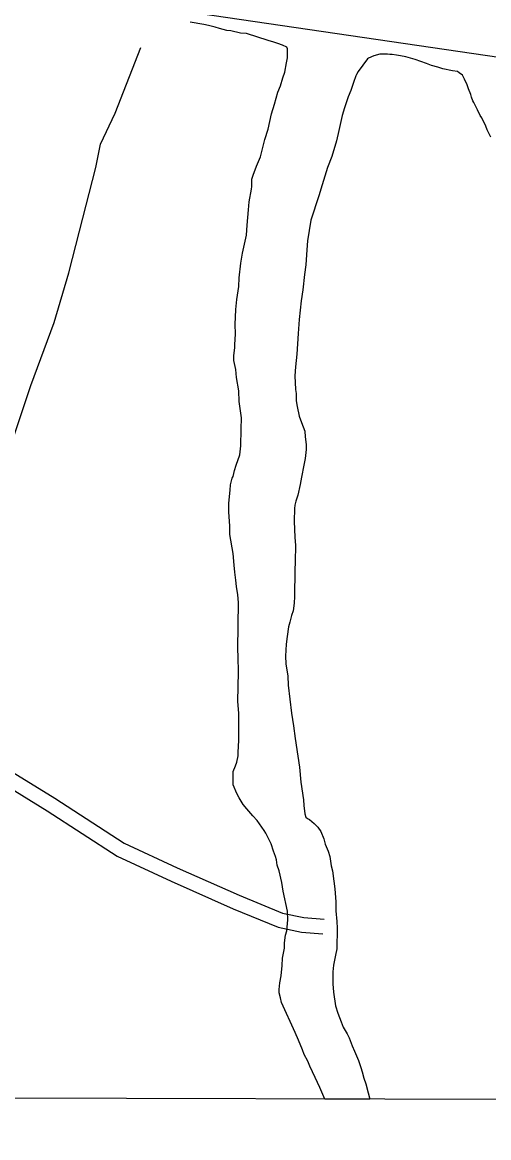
# Model space of a CAD drawing. Extents: x 3161514 to 3199414, y 831166 to 856601.
# Drawn here: x 3168077 to 3169026, y 836546 to 838818 of the extents above; entities that cross this region are included whole.
import ezdxf

# ---------------------------------------------------------------- set-up
doc = ezdxf.new("R2010")
doc.units = 0
for name, color, linetype in [('V-GRID-FRAM', 7, 'Continuous'), ('V-ROAD-CNTR', 7, 'Continuous'), ('V-SITE-VEGE', 7, 'Continuous'), ('V-TOPO-SHOR', 7, 'Continuous')]:
    doc.layers.add(name, color=color, linetype=linetype)

msp = doc.modelspace()

# ---------------------------------------------------------------- linework, layer by layer
at = {"layer": 'V-GRID-FRAM'}
msp.add_lwpolyline([(3165761, 854820), (3197144.3, 854733.3), (3197102, 836546.1), (3165702.9, 836632.9), (3165761, 854820)], dxfattribs=at)
at = {"layer": 'V-ROAD-CNTR'}
for points in [[(3167977.9, 837338.8), (3168142.9, 837237.4), (3168284.3, 837145.8), (3168392.2, 837095.8), (3168518.2, 837040.1), (3168606.4, 837003.6), (3168649.8, 836994.3), (3168691.2, 836991.2)], [(3167962.8, 837312.8), (3168126.9, 837212), (3168269.7, 837119.4), (3168379.8, 837068.5), (3168506.3, 837012.5), (3168597.4, 836974.8), (3168645.5, 836964.5), (3168688.9, 836961.3)]]:
    msp.add_lwpolyline(points, dxfattribs=at)
at = {"layer": 'V-SITE-VEGE'}
for p, q in [((3168446.2, 838813.1), (3168418.1, 838817.8)), ((3168455.5, 838811.3), (3168446.2, 838813.1)), ((3168469.1, 838807.7), (3168455.5, 838811.3)), ((3168478.5, 838805), (3168469.1, 838807.7)), ((3168492.9, 838801.4), (3168478.5, 838805)), ((3168501.4, 838800.4), (3168492.9, 838801.4)), ((3168520.9, 838795.9), (3168501.4, 838800.4)), ((3168532.9, 838794.9), (3168520.9, 838795.9)), ((3168577, 838780.7), (3168532.9, 838794.9)), ((3168588.8, 838777.1), (3168577, 838780.7)), ((3168597.3, 838774.4), (3168588.8, 838777.1)), ((3168606.7, 838770.9), (3168597.3, 838774.4)), ((3168615.1, 838767.3), (3168606.7, 838770.9)), ((3168616.8, 838763.9), (3168615.1, 838767.3)), ((3168616.5, 838745.2), (3168616.8, 838763.9)), ((3168792.6, 838749.3), (3168781.5, 838744.9)), ((3168804.9, 838753), (3168792.6, 838749.3)), ((3168820.5, 838752.8), (3168804.9, 838753)), ((3168825, 838752.1), (3168820.5, 838752.8)), ((3168829.5, 838752), (3168825, 838752.1)), ((3168838.6, 838750.6), (3168829.5, 838752)), ((3168847, 838749.8), (3168838.6, 838750.6)), ((3168858, 838747.7), (3168847, 838749.8)), ((3168876.7, 838742.3), (3168858, 838747.7)), ((3168611, 838716.3), (3168614.7, 838735)), ((3168614.7, 838735), (3168616.5, 838745.2)), ((3168779.5, 838743.6), (3168760.4, 838717.3)), ((3168781.5, 838744.9), (3168779.5, 838743.6)), ((3168899.9, 838733.6), (3168876.7, 838742.3)), ((3168909.6, 838729.5), (3168899.9, 838733.6)), ((3168922.5, 838726.1), (3168909.6, 838729.5)), ((3168932.8, 838722.7), (3168922.5, 838726.1)), ((3168602.1, 838688.3), (3168607.4, 838704.4)), ((3168607.4, 838704.4), (3168611, 838716.3)), ((3168755.7, 838709), (3168751, 838695.4)), ((3168757, 838711.5), (3168755.7, 838709)), ((3168760.4, 838717.3), (3168757, 838711.5)), ((3168952.9, 838719.2), (3168932.8, 838722.7)), ((3168962.6, 838717.8), (3168952.9, 838719.2)), ((3168966.4, 838715.1), (3168962.6, 838717.8)), ((3168972.9, 838709.9), (3168966.4, 838715.1)), ((3168977.3, 838702), (3168972.9, 838709.9)), ((3168596.8, 838675.6), (3168602.1, 838688.3)), ((3168751, 838695.4), (3168745.6, 838678.6)), ((3168982.3, 838690.3), (3168977.3, 838702)), ((3168985.4, 838682.5), (3168982.3, 838690.3)), ((3168989.8, 838670.7), (3168985.4, 838682.5)), ((3168590.5, 838650.9), (3168596.8, 838675.6)), ((3168740.2, 838665.8), (3168732.8, 838643.8)), ((3168745.6, 838678.6), (3168740.2, 838665.8)), ((3168991.7, 838665.5), (3168989.8, 838670.7)), ((3168994.2, 838657.7), (3168991.7, 838665.5)), ((3168996.1, 838654.5), (3168994.2, 838657.7)), ((3168584.3, 838631.4), (3168590.5, 838650.9)), ((3168732.8, 838643.8), (3168728, 838627.7)), ((3169000.5, 838646), (3168996.1, 838654.5)), ((3169003.6, 838639.4), (3169000.5, 838646)), ((3169009.3, 838628.3), (3169003.6, 838639.4)), ((3168577, 838600), (3168584.3, 838631.4)), ((3168728, 838627.7), (3168721.1, 838597.3)), ((3169012.5, 838623.1), (3169009.3, 838628.3)), ((3169020.7, 838606.1), (3169012.5, 838623.1)), ((3168570.8, 838578.8), (3168577, 838600)), ((3168721.1, 838597.3), (3168716.3, 838576.6)), ((3169023.2, 838599), (3169020.7, 838606.1)), ((3169030.7, 838584), (3169023.2, 838599)), ((3168561.8, 838544), (3168570.8, 838578.8)), ((3168716.3, 838576.6), (3168706.8, 838544.4)), ((3168553.8, 838524.5), (3168561.8, 838544)), ((3168706.8, 838544.4), (3168698, 838521.8)), ((3168546.8, 838506.7), (3168553.8, 838524.5)), ((3168698, 838521.8), (3168687.2, 838486.9)), ((3168543.9, 838483.7), (3168544.1, 838498.2)), ((3168544.1, 838498.2), (3168546.8, 838506.7)), ((3168538.4, 838452.3), (3168543, 838477.8)), ((3168543, 838477.8), (3168543.9, 838483.7)), ((3168687.2, 838486.9), (3168680.4, 838464.4)), ((3168537.3, 838436.1), (3168538.4, 838452.3)), ((3168680.4, 838464.4), (3168664.2, 838414.7)), ((3168534.3, 838404.6), (3168537.3, 838436.1)), ((3168664.2, 838414.7), (3168657.1, 838372.6)), ((3168525, 838347.6), (3168533.2, 838384.2)), ((3168533.2, 838384.2), (3168534.3, 838404.6)), ((3168657.1, 838372.6), (3168656.2, 838354.5)), ((3168521.3, 838327.2), (3168525, 838347.6)), ((3168656.2, 838354.5), (3168653.8, 838324.1)), ((3168518.3, 838297.5), (3168521.3, 838327.2)), ((3168653.8, 838324.1), (3168651.6, 838304)), ((3168517.2, 838279.6), (3168518.3, 838297.5)), ((3168651.6, 838304), (3168647.9, 838273)), ((3168513.5, 838253.2), (3168517.2, 838279.6)), ((3168647.9, 838273), (3168644.4, 838250.3)), ((3168511.5, 838232.8), (3168513.5, 838253.2)), ((3168644.4, 838250.3), (3168640.6, 838212.8)), ((3168510.2, 838202.1), (3168511.5, 838232.8)), ((3168640.6, 838212.8), (3168638.3, 838184.3)), ((3168509.6, 838161.2), (3168510.8, 838183.4)), ((3168510.8, 838183.4), (3168510.2, 838202.1)), ((3168638.3, 838184.3), (3168635.8, 838142.2)), ((3168509.5, 838155.3), (3168509.6, 838161.2)), ((3168507.5, 838128.9), (3168507.6, 838138.3)), ((3168507.6, 838138.3), (3168509.5, 838155.3)), ((3168635.8, 838142.2), (3168632.8, 838116.3)), ((3168511.5, 838110.9), (3168507.5, 838128.9)), ((3168632.8, 838116.3), (3168631.3, 838097.5)), ((3168513, 838094.7), (3168511.5, 838110.9)), ((3168517.7, 838067.4), (3168513, 838094.7)), ((3168631.3, 838097.5), (3168632.8, 838069.6)), ((3168518.3, 838045.2), (3168517.7, 838067.4)), ((3168632.8, 838069.6), (3168634, 838061.8)), ((3168522.9, 838011.9), (3168518.3, 838045.2)), ((3168634, 838061.8), (3168634.5, 838046.9)), ((3168634.5, 838046.9), (3168636.2, 838035.2)), ((3168636.2, 838035.2), (3168640.5, 838015.7)), ((3168522.6, 837988.9), (3168522.9, 838011.9)), ((3168640.5, 838015.7), (3168645.5, 838002.7)), ((3168645.5, 838002.7), (3168651.8, 837985.1)), ((3168521.3, 837954.9), (3168522.6, 837988.9)), ((3168651.8, 837985.1), (3168652.9, 837973.4)), ((3168519.3, 837937), (3168521.3, 837954.9)), ((3168652.9, 837973.4), (3168654.6, 837957.9)), ((3168654.6, 837957.9), (3168654.5, 837947.5)), ((3168512.2, 837915.8), (3168519.3, 837937)), ((3168654.5, 837947.5), (3168652.3, 837929.4)), ((3168508.7, 837904.8), (3168512.2, 837915.8)), ((3168650.2, 837915.8), (3168645.3, 837891.2)), ((3168652.3, 837929.4), (3168650.2, 837915.8)), ((3168500.6, 837875.9), (3168504.2, 837889.5)), ((3168504.2, 837889.5), (3168505.9, 837892.9)), ((3168505.9, 837892.9), (3168508.7, 837904.8)), ((3168645.3, 837891.2), (3168642.5, 837876.4)), ((3168497.5, 837838.5), (3168499.6, 837864.9)), ((3168499.6, 837864.9), (3168500.6, 837875.9)), ((3168642.5, 837876.4), (3168637.6, 837855)), ((3168633.6, 837842.8), (3168631.5, 837834.4)), ((3168637.6, 837855), (3168633.6, 837842.8)), ((3168497.3, 837820.6), (3168497.5, 837838.5)), ((3168499.4, 837791.6), (3168497.3, 837820.6)), ((3168630.8, 837827.3), (3168630.4, 837802)), ((3168631.5, 837834.4), (3168630.8, 837827.3)), ((3168630.4, 837802), (3168631.9, 837768.3)), ((3168499.2, 837774.5), (3168499.4, 837791.6)), ((3168506.3, 837736.1), (3168499.2, 837774.5)), ((3168631.9, 837768.3), (3168633, 837752.7)), ((3168633, 837752.7), (3168632.5, 837719)), ((3168507.7, 837712.2), (3168506.3, 837736.1)), ((3168509.2, 837697.7), (3168507.7, 837712.2)), ((3168632.5, 837719), (3168631.6, 837702.2)), ((3168511.5, 837681.5), (3168509.2, 837697.7)), ((3168513.1, 837668.7), (3168511.5, 837681.5)), ((3168631.6, 837702.2), (3168630.9, 837648.4)), ((3168515.4, 837651.6), (3168513.1, 837668.7)), ((3168516.9, 837636.2), (3168515.4, 837651.6)), ((3168515.6, 837541.7), (3168516.9, 837636.2)), ((3168630.1, 837634.8), (3168627.9, 837619.2)), ((3168630.9, 837648.4), (3168630.1, 837634.8)), ((3168627.9, 837619.2), (3168624.5, 837609.6)), ((3168621.1, 837596), (3168619, 837586.3)), ((3168624.5, 837609.6), (3168621.1, 837596)), ((3168616.2, 837566.9), (3168614, 837551.4)), ((3168619, 837586.3), (3168616.2, 837566.9)), ((3168614, 837551.4), (3168612.4, 837526.8)), ((3168516.2, 837524.6), (3168515.6, 837541.7)), ((3168516.6, 837494.8), (3168516.2, 837524.6)), ((3168612.4, 837526.8), (3168613.5, 837511.2)), ((3168613.5, 837511.2), (3168617, 837485.9)), ((3168515.8, 837434.3), (3168516.6, 837494.8)), ((3168617, 837485.9), (3168618, 837467.7)), ((3168618, 837467.7), (3168625, 837410.6)), ((3168517.2, 837410.4), (3168515.8, 837434.3)), ((3168517.5, 837375.5), (3168517.2, 837410.4)), ((3168625, 837410.6), (3168629.2, 837385.2)), ((3168629.2, 837385.2), (3168632.1, 837359.3)), ((3168517.3, 837355), (3168517.5, 837375.5)), ((3168516.1, 837331.2), (3168517.3, 837355)), ((3168632.1, 837359.3), (3168637.4, 837322.9)), ((3168513.2, 837310.8), (3168516, 837323.5)), ((3168516, 837323.5), (3168516.1, 837331.2)), ((3168637.4, 837322.9), (3168641, 837300.8)), ((3168506.2, 837292.1), (3168510.6, 837303.2)), ((3168510.6, 837303.2), (3168513.2, 837310.8)), ((3168641, 837300.8), (3168643.8, 837270.3)), ((3168505.8, 837264.9), (3168506.2, 837292.1)), ((3168513.2, 837246.9), (3168505.8, 837264.9)), ((3168643.8, 837270.3), (3168649.2, 837234)), ((3168518.2, 837238.3), (3168513.2, 837246.9)), ((3168526.5, 837224.5), (3168518.2, 837238.3)), ((3168649.2, 837234), (3168649.7, 837222.9)), ((3168534.1, 837215.9), (3168526.5, 837224.5)), ((3168545.8, 837201.3), (3168534.1, 837215.9)), ((3168649.7, 837222.9), (3168652, 837206)), ((3168652, 837206), (3168653.9, 837198.9)), ((3168555.1, 837191.8), (3168545.8, 837201.3)), ((3168569.3, 837172), (3168555.1, 837191.8)), ((3168653.9, 837198.9), (3168657.7, 837196.2)), ((3168657.7, 837196.2), (3168661.6, 837194.2)), ((3168661.6, 837194.2), (3168671.2, 837185.7)), ((3168671.2, 837185.7), (3168678.2, 837178.5)), ((3168572.6, 837166), (3168569.3, 837172)), ((3168583.4, 837144.5), (3168572.6, 837166)), ((3168678.2, 837178.5), (3168684.6, 837170)), ((3168684.6, 837170), (3168690.9, 837155)), ((3168588.3, 837130), (3168583.4, 837144.5)), ((3168690.9, 837155), (3168693.3, 837143.9)), ((3168693.3, 837143.9), (3168699.6, 837129.6)), ((3168592.4, 837118.8), (3168588.3, 837130)), ((3168594, 837112), (3168592.4, 837118.8)), ((3168595.6, 837100.9), (3168594, 837112)), ((3168699.6, 837129.6), (3168702.7, 837118.5)), ((3168702.7, 837118.5), (3168705.7, 837099.7)), ((3168599.7, 837089.8), (3168595.6, 837100.9)), ((3168605.3, 837065.8), (3168599.7, 837089.8)), ((3168705.7, 837099.7), (3168708.1, 837089.3)), ((3168708.1, 837089.3), (3168711.1, 837068.5)), ((3168711.1, 837068.5), (3168712.8, 837052.9)), ((3168607.6, 837047.9), (3168605.3, 837065.8)), ((3168616.4, 837007.7), (3168607.6, 837047.9)), ((3168712.8, 837052.9), (3168715, 837026.3)), ((3168715, 837026.3), (3168715.4, 837008.1)), ((3168617, 836989.8), (3168616.4, 837007.7)), ((3168715.4, 837008.1), (3168717.1, 836986.1)), ((3168615, 836967.7), (3168617, 836989.8)), ((3168717.1, 836986.1), (3168717.5, 836973.1)), ((3168610.4, 836943), (3168612.3, 836958.4)), ((3168612.3, 836958.4), (3168615, 836967.7)), ((3168717.5, 836973.1), (3168716.9, 836931)), ((3168606.6, 836911.6), (3168610.3, 836932)), ((3168610.3, 836932), (3168610.4, 836943)), ((3168716.9, 836931), (3168714.2, 836918.1)), ((3168605.5, 836897.1), (3168606.6, 836911.6)), ((3168714.2, 836918.1), (3168710.6, 836897.4)), ((3168603.5, 836875.8), (3168605.5, 836897.1)), ((3168710.6, 836897.4), (3168709.2, 836883.8)), ((3168600.8, 836861.4), (3168603.5, 836875.8)), ((3168709.2, 836883.8), (3168708.8, 836859.8)), ((3168599.7, 836847.7), (3168600.8, 836861.4)), ((3168599.7, 836840.9), (3168599.7, 836847.7)), ((3168602.1, 836830.7), (3168599.7, 836840.9)), ((3168708.8, 836859.8), (3168710.5, 836842.3)), ((3168710.5, 836842.3), (3168714.7, 836815)), ((3168604.5, 836821.3), (3168602.1, 836830.7)), ((3168611.1, 836806.7), (3168604.5, 836821.3)), ((3168625.2, 836775), (3168611.1, 836806.7)), ((3168714.7, 836815), (3168719, 836799.4)), ((3168719, 836799.4), (3168725.9, 836781.8)), ((3168632.6, 836760.4), (3168625.2, 836775)), ((3168725.9, 836781.8), (3168730.3, 836771.4)), ((3168730.3, 836771.4), (3168737.9, 836757.6)), ((3168639.2, 836745), (3168632.6, 836760.4)), ((3168737.9, 836757.6), (3168742.3, 836749.2)), ((3168742.3, 836749.2), (3168748.6, 836732.9)), ((3168647.5, 836725.2), (3168639.2, 836745)), ((3168748.6, 836732.9), (3168753, 836722.4)), ((3168650.8, 836715.8), (3168647.5, 836725.2)), ((3168658.2, 836702.1), (3168650.8, 836715.8)), ((3168753, 836722.4), (3168757.4, 836712.7)), ((3168757.4, 836712.7), (3168761.1, 836703.5)), ((3168761.1, 836703.5), (3168766.1, 836689.2)), ((3168662.4, 836691.8), (3168658.2, 836702.1)), ((3168673.1, 836668.6), (3168662.4, 836691.8)), ((3168766.1, 836689.2), (3168768.6, 836680.1)), ((3168682.2, 836648.1), (3168673.1, 836668.6)), ((3168768.6, 836680.1), (3168772.3, 836667.1)), ((3168772.3, 836667.1), (3168776, 836656)), ((3168692.9, 836624.6), (3168682.2, 836648.1)), ((3168776, 836656), (3168781, 836637.8)), ((3168781, 836637.8), (3168784.1, 836624.4)), ((3168784.1, 836624.4), (3168692.9, 836624.6))]:
    msp.add_line(p, q, dxfattribs=at)
at = {"layer": 'V-TOPO-SHOR'}
for points in [[(3166588.5, 839128.2), (3166717.7, 839088.5), (3169604, 838665.3)], [(3167328, 837731), (3167432.2, 837666.2), (3167555.3, 837571.5), (3167678.5, 837483.1), (3167730.6, 837454.6), (3167815.9, 837413.6), (3167861.7, 837391.5), (3167931.1, 837359.9), (3167939, 837358.3), (3167950.1, 837405.7), (3167958, 837484.6), (3167965.9, 837629.9), (3167972.2, 837667.8), (3167984.8, 837731), (3168013.2, 837839.9), (3168040.1, 837917.3), (3168093.8, 838078.3), (3168141.1, 838206.2), (3168171.1, 838307.3), (3168193.2, 838392.5), (3168226.4, 838522), (3168235.9, 838569.4), (3168265.9, 838632.5), (3168318, 838766.8)]]:
    msp.add_lwpolyline(points, dxfattribs=at)

doc.saveas('drawing.dxf')
